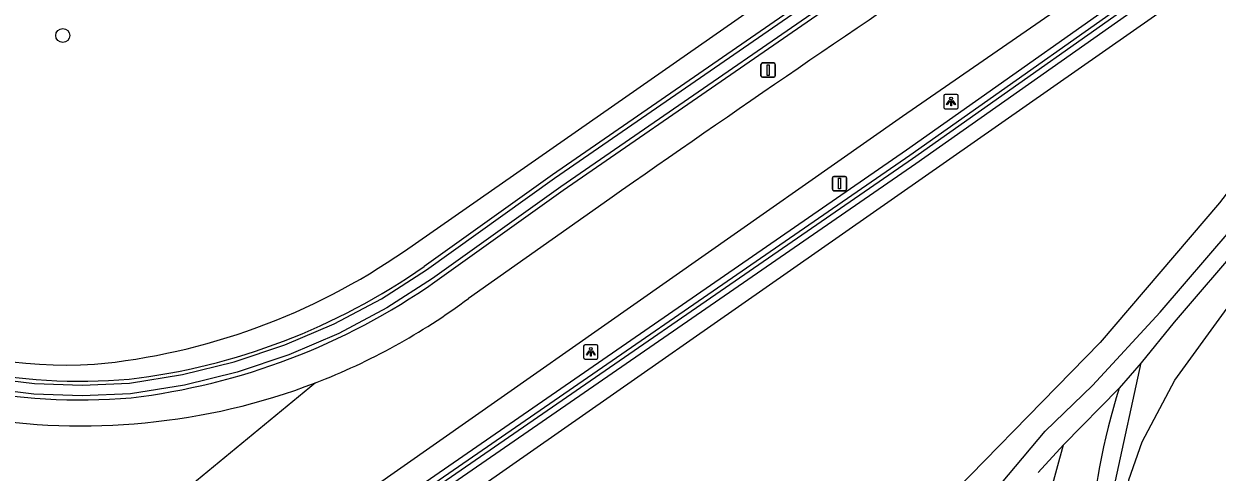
# Model space of a CAD drawing. Extents: x 155018 to 156648, y 383980 to 385733.
# Drawn here: x 155648.9 to 155731.8, y 384096.5 to 384127.6 of the extents above; entities that cross this region are included whole.
import ezdxf

# ---------------------------------------------------------------- set-up
doc = ezdxf.new("R2010")
doc.units = 0
for name, color, linetype in [('IMGEO_Berm_groen', 7, 'Continuous'), ('IMGEO_Boom', 7, 'Continuous'), ('IMGEO_Groenvoorziening', 7, 'Continuous'), ('IMGEO_Lichtpunt', 7, 'Continuous'), ('IMGEO_Rijbaan_regionaal_gesloten', 7, 'Continuous'), ('IMGEO_Verkeersbordpaal', 7, 'Continuous'), ('IMGEO_Voetpad_halfverhard', 7, 'Continuous'), ('IMGEO_Waterloop', 7, 'Continuous')]:
    doc.layers.add(name, color=color, linetype=linetype)

msp = doc.modelspace()

# ---------------------------------------------------------------- linework, layer by layer
at = {"layer": 'IMGEO_Berm_groen'}
msp.add_lwpolyline([(155726.381, 384056.744), (155725.876, 384063.479), (155724.805, 384073.381), (155724.391, 384082.583), (155724.818, 384089.971), (155725.678, 384095.915), (155726.613, 384098.573), (155728.876, 384102.843), (155735.976, 384112.625)], dxfattribs=at)
at = {"layer": 'IMGEO_Boom'}
msp.add_circle((155651.569, 384126.832), 0.489, dxfattribs=at)
at = {"layer": 'IMGEO_Groenvoorziening'}
for points in [[(155675.325, 384111.839), (155701.818, 384130.337), (155731.264, 384149.901), (155754.715, 384166.298), (155764.223, 384172.947)], [(155765.917, 384170.431), (155756.113, 384164.223), (155744.245, 384156.708), (155710.893, 384134.618), (155685.604, 384117.132), (155676.685, 384110.755)], [(155677.436, 384109.694), (155686.35, 384116.067), (155711.623, 384133.542), (155744.952, 384155.617), (155756.84, 384163.144), (155766.657, 384169.361)], [(155730.449, 384131.755), (155744.226, 384141.17), (155755.117, 384149.144), (155756.9, 384150.533), (155757.29, 384151.097), (155756.984, 384151.521), (155756.176, 384151.22), (155754.438, 384150.072), (155743.562, 384142.109), (155729.793, 384132.699), (155710.222, 384118.86), (155675.478, 384094.859), (155659.737, 384083.659), (155650.566, 384077.696), (155641.293, 384071.922), (155633.683, 384067.819), (155628.43, 384065.179), (155626.808, 384064.364), (155623.589, 384062.747), (155622.436, 384062.208), (155621.34, 384061.696)], [(155657.767, 384078.374), (155677.085, 384092.967), (155745.538, 384140.858), (155758.754, 384151.282), (155740.826, 384126.716), (155731.988, 384115.184), (155723.684, 384105.475), (155710.636, 384092.118), (155701.599, 384081.92), (155691.672, 384072.915), (155688.231, 384070.329), (155680.527, 384065.93)], [(155622.152, 384060.419), (155623.247, 384060.931), (155624.249, 384061.399), (155627.623, 384063.094), (155629.205, 384063.89), (155634.376, 384066.488), (155642.047, 384070.624), (155651.372, 384076.431), (155660.554, 384082.402), (155665.032, 384085.963), (155676.14, 384093.919), (155710.881, 384117.917), (155730.449, 384131.755)]]:
    msp.add_lwpolyline(points, dxfattribs=at)
for centre, radius, start, end in [((155651.948, 384136.439), 32.535, 219.86601, 273.21553), ((155649.468, 384149.122), 45.372, 275.44426, 304.74208), ((155650.889, 384147.53), 44.92, 276.77058, 305.04801), ((155650.888, 384147.533), 46.223, 276.74446, 305.05288), ((155652.789, 384142.9), 40.121, 242.07994, 274.85548), ((155652.788, 384142.899), 41.42, 241.98431, 274.88814)]:
    msp.add_arc(centre, radius, start, end, dxfattribs=at)
at = {"layer": 'IMGEO_Lichtpunt'}
for p, q in [((155712.82, 384122.641), (155712.82, 384121.834)), ((155712.82, 384122.641), (155712.82, 384121.834)), ((155713.722, 384122.736), (155712.914, 384122.736)), ((155713.722, 384122.736), (155712.914, 384122.736)), ((155713.816, 384121.834), (155713.816, 384122.641)), ((155713.816, 384121.834), (155713.816, 384122.641)), ((155712.914, 384121.74), (155713.722, 384121.74)), ((155712.914, 384121.74), (155713.722, 384121.74)), ((155687.78, 384105.225), (155687.78, 384104.418)), ((155687.78, 384105.225), (155687.78, 384104.418)), ((155688.682, 384105.32), (155687.874, 384105.32)), ((155688.682, 384105.32), (155687.874, 384105.32)), ((155688.776, 384104.418), (155688.776, 384105.225)), ((155688.776, 384104.418), (155688.776, 384105.225)), ((155687.874, 384104.324), (155688.682, 384104.324)), ((155687.874, 384104.324), (155688.682, 384104.324))]:
    msp.add_line(p, q, dxfattribs=at)
for points in [[(155713.194, 384122.305), (155713.233, 384122.277), (155713.045, 384122.015), (155713.007, 384122.042), (155713.194, 384122.305)], [(155713.296, 384122.257), (155713.343, 384122.257), (155713.343, 384121.935), (155713.296, 384121.935), (155713.296, 384122.257)], [(155713.406, 384122.277), (155713.444, 384122.304), (155713.631, 384122.042), (155713.592, 384122.014), (155713.406, 384122.277)], [(155688.154, 384104.889), (155688.193, 384104.861), (155688.005, 384104.599), (155687.967, 384104.626), (155688.154, 384104.889)], [(155688.256, 384104.841), (155688.303, 384104.841), (155688.303, 384104.519), (155688.256, 384104.519), (155688.256, 384104.841)], [(155688.366, 384104.861), (155688.404, 384104.888), (155688.591, 384104.626), (155688.552, 384104.598), (155688.366, 384104.861)]]:
    msp.add_lwpolyline(points, dxfattribs=at)
for centre in [(155713.319, 384122.439), (155688.279, 384105.023)]:
    msp.add_circle(centre, 0.0994, dxfattribs=at)
for centre, start, end in [((155712.914, 384122.641), 90, 180), ((155712.914, 384122.641), 90, 180), ((155713.722, 384122.641), 0, 90), ((155713.722, 384122.641), 0, 90), ((155712.914, 384121.834), 180, 270), ((155712.914, 384121.834), 180, 270), ((155713.722, 384121.834), 270, 0), ((155713.722, 384121.834), 270, 360), ((155687.874, 384105.225), 90, 180), ((155687.874, 384105.225), 90, 180), ((155688.682, 384105.225), 0, 90), ((155688.682, 384105.225), 0, 90), ((155687.874, 384104.418), 180, 270), ((155687.874, 384104.418), 180, 270), ((155688.682, 384104.418), 270, 0), ((155688.682, 384104.418), 270, 360)]:
    msp.add_arc(centre, 0.0946, start, end, dxfattribs=at)
at = {"layer": 'IMGEO_Rijbaan_regionaal_gesloten'}
for points in [[(155655.933, 384083.191), (155661.363, 384087.135), (155709.943, 384121.216), (155738.649, 384141.064), (155761.158, 384156.738), (155771.995, 384164.285)], [(155689.606, 384115.477), (155679.781, 384108.541)], [(155669.133, 384102.668), (155657.33, 384092.934)]]:
    msp.add_lwpolyline(points, dxfattribs=at)
for centre, radius, start, end in [((156543.745, 382897.034), 1488.004, 123.804798, 125.030776), ((155653.111, 384144.306), 44.614, 291.0466, 306.71206), ((155653.35, 384146.49), 53.704, 226.51832, 274.25012), ((155652.867, 384144.863), 45.191, 245.18243, 275.62298), ((155653.119, 384144.28), 44.586, 275.37372, 291.0485)]:
    msp.add_arc(centre, radius, start, end, dxfattribs=at)
at = {"layer": 'IMGEO_Verkeersbordpaal'}
for p, q in [((155700.108, 384124.025), (155700.108, 384124.825)), ((155700.108, 384124.825), (155700.108, 384124.025)), ((155700.208, 384124.925), (155700.998, 384124.925)), ((155700.998, 384124.925), (155700.208, 384124.925)), ((155701.098, 384124.825), (155701.098, 384124.025)), ((155701.098, 384124.025), (155701.098, 384124.825)), ((155700.998, 384123.925), (155700.208, 384123.925)), ((155700.208, 384123.925), (155700.998, 384123.925)), ((155705.068, 384116.132), (155705.068, 384116.932)), ((155705.068, 384116.932), (155705.068, 384116.132)), ((155705.168, 384117.032), (155705.958, 384117.032)), ((155705.958, 384117.032), (155705.168, 384117.032)), ((155706.058, 384116.932), (155706.058, 384116.132)), ((155706.058, 384116.132), (155706.058, 384116.932)), ((155705.958, 384116.032), (155705.168, 384116.032)), ((155705.168, 384116.032), (155705.958, 384116.032))]:
    msp.add_line(p, q, dxfattribs=at)
for points in [[(155700.528, 384124.8), (155700.678, 384124.8), (155700.678, 384124.05), (155700.528, 384124.05), (155700.528, 384124.8)], [(155705.488, 384116.907), (155705.638, 384116.907), (155705.638, 384116.157), (155705.488, 384116.157), (155705.488, 384116.907)]]:
    msp.add_lwpolyline(points, dxfattribs=at)
for centre, start, end in [((155700.208, 384124.825), 90, 180), ((155700.208, 384124.825), 90, 180), ((155700.998, 384124.825), 0, 90), ((155700.998, 384124.825), 360, 90), ((155700.208, 384124.025), 180, 270), ((155700.208, 384124.025), 180, 270), ((155700.998, 384124.025), 270, 0), ((155700.998, 384124.025), 270, 0), ((155705.168, 384116.932), 90, 180), ((155705.168, 384116.932), 90, 180), ((155705.958, 384116.932), 0, 90), ((155705.958, 384116.932), 360, 90), ((155705.168, 384116.132), 180, 270), ((155705.168, 384116.132), 180, 270), ((155705.958, 384116.132), 270, 0), ((155705.958, 384116.132), 270, 0)]:
    msp.add_arc(centre, 0.1, start, end, dxfattribs=at)
at = {"layer": 'IMGEO_Voetpad_halfverhard'}
for points in [[(155701.124, 384076.084), (155708.208, 384085.421), (155719.871, 384099.297), (155723.158, 384102.492), (155727.863, 384107.591), (155732.791, 384113.343), (155742.066, 384125.53), (155750.367, 384136.911), (155758.739, 384148.855), (155762.497, 384154.751), (155763.669, 384156.59)], [(155764.669, 384155.953), (155763.22, 384153.678), (155759.726, 384148.197), (155755.679, 384142.378), (155751.33, 384136.219), (155743.019, 384124.824), (155733.713, 384112.596), (155728.82, 384106.885), (155726.526, 384104.053)], [(155724.761, 384095.841), (155726.526, 384104.053)], [(155726.526, 384104.053), (155724.997, 384102.304)], [(155721.131, 384098.346), (155724.997, 384102.304)], [(155713.15, 384069.164), (155721.131, 384098.346)], [(155721.131, 384098.346), (155719.387, 384096.436)]]:
    msp.add_lwpolyline(points, dxfattribs=at)
msp.add_arc((155776.369, 384086.706), 53.687, 163.11054, 175.14417, dxfattribs=at)
at = {"layer": 'IMGEO_Waterloop'}
for points in [[(155615.182, 384127.94), (155616.125, 384125.394), (155617.281, 384122.936), (155618.643, 384120.587), (155620.2, 384118.361), (155625.441, 384112.905), (155633.861, 384107.213), (155636.84, 384105.785), (155639.925, 384104.606), (155643.097, 384103.684), (155646.333, 384103.023), (155649.612, 384102.629), (155652.913, 384102.504), (155656.213, 384102.649), (155659.883, 384103.238), (155663.493, 384104.127), (155667.017, 384105.31), (155670.433, 384106.778), (155673.716, 384108.522), (155676.844, 384110.53), (155685.762, 384116.907), (155711.047, 384134.39)], [(155711.469, 384133.77), (155686.192, 384116.292), (155677.277, 384109.919), (155674.094, 384107.876), (155670.755, 384106.102), (155667.28, 384104.609), (155663.695, 384103.406), (155660.023, 384102.503), (155656.289, 384101.904), (155652.921, 384101.755), (155649.551, 384101.882), (155646.203, 384102.285), (155642.9, 384102.961), (155639.663, 384103.904), (155636.514, 384105.11), (155633.474, 384106.569), (155624.955, 384112.329), (155619.63, 384117.873), (155618.031, 384120.153), (155616.632, 384122.561), (155615.444, 384125.079), (155614.475, 384127.69)], [(155596.106, 384051.969), (155596.106, 384051.969), (155599.553, 384053.002), (155602.969, 384054.131), (155606.353, 384055.355), (155611.478, 384057.16), (155616.534, 384059.148), (155621.516, 384061.316), (155621.567, 384061.34), (155622.613, 384061.828), (155622.662, 384061.851), (155623.772, 384062.37), (155627.033, 384064.013), (155628.645, 384064.821), (155633.876, 384067.447), (155641.503, 384071.559), (155650.791, 384077.343), (155659.973, 384083.313), (155675.718, 384094.516), (155710.462, 384118.517), (155730.032, 384132.355)], [(155730.21, 384132.099), (155710.641, 384118.26), (155675.899, 384094.262), (155664.78, 384086.297), (155660.309, 384082.742), (155651.147, 384076.784), (155641.837, 384070.987), (155634.183, 384066.86), (155628.99, 384064.248), (155627.398, 384063.445), (155624.066, 384061.776), (155623.07, 384061.311), (155623.021, 384061.288), (155621.976, 384060.799), (155621.959, 384060.791), (155621.942, 384060.784), (155621.925, 384060.776), (155616.882, 384058.577), (155611.763, 384056.561), (155606.574, 384054.731), (155603.198, 384053.51), (155599.791, 384052.383)]]:
    msp.add_lwpolyline(points, dxfattribs=at)

doc.saveas('drawing.dxf')
